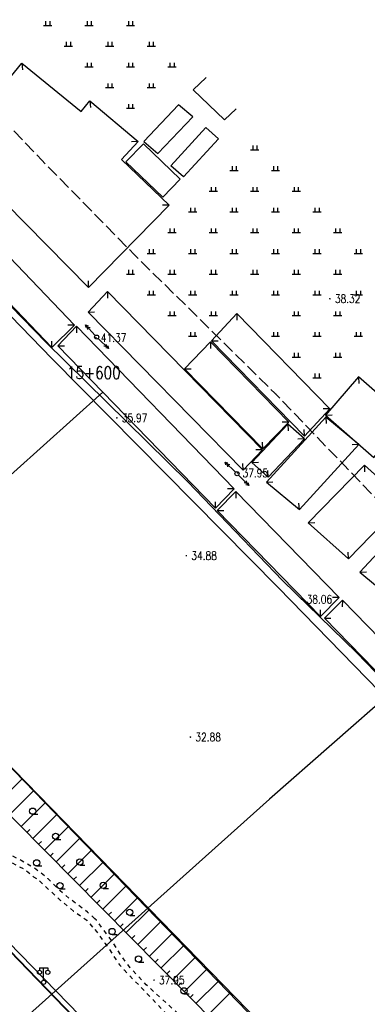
# Model space of a CAD drawing. Extents: x 39508475 to 39522402, y 3783947 to 3795549.
# Tile 273 of 323: x 39520982 to 39521066, y 3788431 to 3788669. Entities that reach past the tile are written whole.
import ezdxf
from ezdxf.enums import TextEntityAlignment as Align

# ---------------------------------------------------------------- set-up
doc = ezdxf.new("R2010")
doc.units = 0
doc.linetypes.add('X0', pattern=[4, 3, -1])
doc.linetypes.add('X6', pattern=[2, 1, -1])
doc.layers.get('0').update_dxf_attribs({"linetype": 'CONTINUOUS'})
doc.layers.add('ASSIST', color=7, linetype='CONTINUOUS', plot=False)
for name, color, linetype in [('DLSS', 4, 'CONTINUOUS'), ('DMTZ', 3, 'CONTINUOUS'), ('GCD', 1, 'CONTINUOUS'), ('GXYZ', 2, 'CONTINUOUS'), ('JCDL_JMDD_F', 231, 'CONTINUOUS'), ('JMD', 6, 'CONTINUOUS'), ('SXSS', 5, 'CONTINUOUS'), ('ZBTZ', 3, 'CONTINUOUS'), ('断面线', 2, 'CONTINUOUS')]:
    doc.layers.add(name, color=color, linetype=linetype)
doc.styles.add('HZ', font='rs', dxfattribs={"width": 0.8, "bigfont": 'hztxt'})
doc.linetypes.add('10422', pattern='A,2,[150,AAA.SHX,S=1,R=0,X=0,Y=1],2,[177,AAA.SHX,S=1,R=0,X=0,Y=0.8],1e-09', length=4)
doc.linetypes.add('X4', pattern='A,0,-1e-09,[149,symbolx.shx,S=0.15,R=0,X=0,Y=0],-1.6', length=1.6)

# ---------------------------------------------------------------- blocks, each defined once
blk = doc.blocks.new('9330003')
at = {"color": 0}
blk.add_line((0, -0.75), (1.25, -0.75), dxfattribs=at)
blk.add_circle((0, 0), 0.75, dxfattribs=at)
blk = doc.blocks.new('3521000')
at = {"color": 0}
for p, q in [((-1, 3.5), (1, 3.5)), ((0, 0.5), (0, 3.5))]:
    blk.add_line(p, q, dxfattribs=at)
at = {"color": 0, "linetype": 'Continuous', "flags": 128}
for points in [[(-1, 3.5), (-1, 2.9)], [(1, 3.5), (1, 2.9)]]:
    blk.add_lwpolyline(points, dxfattribs=at)
at = {"color": 0}
for centre in [(-1, 2.4), (1, 2.4), (0, 0)]:
    blk.add_circle(centre, 0.5, dxfattribs=at)
blk = doc.blocks.new('gc119')
for p, q in [((-1, 0), (1, 0)), ((-0.5, 1), (-0.5, 0)), ((0.5, 1), (0.5, 0))]:
    blk.add_line(p, q)
blk = doc.blocks.new('gc013a')
at = {"linetype": 'Continuous'}
blk.add_line((0.5, 0), (4, 0), dxfattribs=at)
at = {"linetype": 'Continuous', "flags": 128}
for points in [[(2.77, 0.35), (3.38, 0), (2.77, -0.35)], [(3.39, 0.35), (4, 0), (3.39, -0.35)]]:
    blk.add_lwpolyline(points, dxfattribs=at)
blk = doc.blocks.new('gc170')
at = {"linetype": 'Continuous'}
blk.add_circle((0, 0), 0.5, dxfattribs=at)
blk = doc.blocks.new('gc200')
at = {"const_width": 0.2}
blk.add_lwpolyline([(-0.1, 0, 1), (0.1, 0, 1)], format="xyb", close=True, dxfattribs=at)

msp = doc.modelspace()

# ---------------------------------------------------------------- linework, layer by layer
at = {"layer": 'ASSIST', "linetype": 'X4', "flags": 128}
msp.add_lwpolyline([(39521549.4478, 3787866.94308), (39521485.23082, 3787955.74028), (39521418.15135, 3788036.68452), (39521316.64976, 3788142.38434), (39521202.54916, 3788258.77978), (39521068.85743, 3788396.51837), (39520980.51679, 3788487.63202), (39520896.91066, 3788573.46943), (39520797.87919, 3788675.15176), (39520738.54228, 3788736.60369), (39520681.49925, 3788790.2448)], dxfattribs=at)
at = {"layer": 'DLSS', "linetype": 'Continuous', "lineweight": 40}
msp.add_lwpolyline([(39520999.9998, 3788422.95919), (39520997.97113, 3788425.05496), (39520994.92664, 3788428.25015), (39520946.6188, 3788478.24508), (39520925.55116, 3788500.00009)], dxfattribs=at)
at = {"layer": 'DLSS', "linetype": 'X6', "flags": 128}
for points in [[(39520947.89882, 3788477.58013), (39520949.44955, 3788479.31132), (39520950.4477, 3788480.4317), (39520951.46623, 3788481.0632), (39520953.29958, 3788481.4095), (39520954.80408, 3788481.59984), (39520956.31769, 3788482.05745), (39520957.72572, 3788482.69105), (39520959.09854, 3788483.78226), (39520960.56781, 3788485.24008), (39520961.79733, 3788482.99392), (39520962.73161, 3788482.0207), (39520965.22306, 3788480.42462), (39520967.61953, 3788479.17422), (39520969.0118, 3788478.47609), (39520969.31371, 3788478.12782), (39520969.83691, 3788477.33055), (39520971.82509, 3788474.88892), (39520973.24108, 3788473.09697), (39520975.2448, 3788470.58509), (39520975.46468, 3788470.08519), (39520975.55627, 3788469.31581), (39520976.10582, 3788468.03353), (39520978.3348, 3788466.29909), (39520983.32535, 3788463.74047), (39520985.2172, 3788462.07101), (39520986.33581, 3788461.46208), (39520988.71095, 3788459.1938), (39520991.69281, 3788456.41809), (39520994.89011, 3788453.81615), (39520998.05504, 3788451.59659), (39520999.9998, 3788449.35006)], [(39520999.9998, 3788451.9574), (39520998.29265, 3788453.53965), (39520994.27877, 3788456.52611), (39520991.63211, 3788458.68755), (39520988.67668, 3788461.68709), (39520985.45658, 3788464.1573), (39520982.23649, 3788466.00996), (39520979.32517, 3788467.46562), (39520977.95773, 3788468.61249), (39520977.07552, 3788470.50926), (39520974.78175, 3788474.56748), (39520972.70854, 3788477.39056), (39520970.71681, 3788479.17309), (39520973.9458, 3788481.88709)], [(39521057.0188, 3788407.78329), (39521056.43739, 3788407.27787), (39521055.94647, 3788406.87551), (39521055.50756, 3788406.54705), (39521055.07881, 3788406.25851), (39521054.59063, 3788405.94558), (39521053.92847, 3788405.52551), (39521053.01619, 3788404.95025), (39521051.79394, 3788404.18188), (39521050.54075, 3788403.43011), (39521049.51225, 3788402.91723), (39521048.63074, 3788402.6149), (39521047.80894, 3788402.48103), (39521047.04537, 3788402.4353), (39521046.38254, 3788402.46392), (39521045.76677, 3788402.57568), (39521045.14131, 3788402.77394), (39521044.52508, 3788403.01587), (39521043.94403, 3788403.29168), (39521043.34672, 3788403.62992), (39521042.6828, 3788404.05508), (39521042.0255, 3788404.53121), (39521041.45309, 3788405.06087), (39521040.91902, 3788405.69796), (39521040.37427, 3788406.48937), (39521039.80573, 3788407.33786), (39521039.18236, 3788408.18933), (39521038.44142, 3788409.1236), (39521037.5278, 3788410.21509), (39521036.19701, 3788411.77082), (39521033.88931, 3788414.44862), (39521030.30895, 3788418.59074), (39521025.24309, 3788424.44402), (39521012.4432, 3788436.01951), (39521008.52903, 3788440.1464), (39521006.44431, 3788442.93311), (39521004.08306, 3788446.74091), (39521000.38587, 3788451.59958), (39520999.9998, 3788451.9574)], [(39520999.9998, 3788449.35006), (39521000.43902, 3788448.84269), (39521002.45307, 3788446.08879), (39521005.98793, 3788440.86869), (39521007.10781, 3788439.61809), (39521016.9758, 3788429.33809), (39521024.39155, 3788422.65612), (39521036.4138, 3788409.42108), (39521038.54691, 3788406.51175), (39521040.00978, 3788404.49644), (39521040.88418, 3788403.2601), (39521041.29023, 3788402.63691), (39521041.50965, 3788402.26432), (39521041.68313, 3788401.96914), (39521041.82314, 3788401.73014), (39521041.94429, 3788401.52241), (39521042.04924, 3788401.32518), (39521042.12842, 3788401.12557), (39521042.18711, 3788400.90474), (39521042.23194, 3788400.64522), (39521042.26248, 3788400.37715), (39521042.26754, 3788400.12417), (39521042.2455, 3788399.86388), (39521042.19651, 3788399.57435), (39521042.13642, 3788399.28706), (39521042.07269, 3788399.03514), (39521041.99907, 3788398.79796), (39521041.90996, 3788398.55391), (39521041.8167, 3788398.32091), (39521041.72752, 3788398.12523), (39521041.63441, 3788397.95163), (39521041.52963, 3788397.78344), (39521041.41168, 3788397.61209), (39521041.2691, 3788397.42662), (39521041.08654, 3788397.20855), (39521040.85127, 3788396.94151), (39521040.56254, 3788396.63926), (39521040.17919, 3788396.28898), (39521039.65764, 3788395.854), (39521038.96332, 3788395.30316), (39521038.24204, 3788394.73595), (39521037.61924, 3788394.23946), (39521037.04478, 3788393.77311), (39521036.46539, 3788393.29433), (39521035.80661, 3788392.7465), (39521034.93402, 3788392.02088), (39521033.74853, 3788391.03505), (39521032.17145, 3788389.72359)]]:
    msp.add_lwpolyline(points, dxfattribs=at)
at = {"layer": 'DMTZ', "linetype": 'Continuous'}
for p, q in [((39520976.60011, 3788479.87187), (39520982.43656, 3788485.65199)), ((39520979.41479, 3788477.02976), (39520985.2211, 3788482.78003)), ((39520982.22947, 3788474.18765), (39520988.00565, 3788479.90808)), ((39520985.04415, 3788471.34554), (39520990.79019, 3788477.03613)), ((39520983.63681, 3788472.7666), (39520984.34734, 3788473.47027)), ((39520987.85883, 3788468.50344), (39520993.57474, 3788474.16418)), ((39520986.45149, 3788469.92449), (39520987.16202, 3788470.62816)), ((39520990.67351, 3788465.66133), (39520996.35928, 3788471.29223)), ((39520989.26617, 3788467.08238), (39520989.9767, 3788467.78605)), ((39520993.48819, 3788462.81922), (39520999.14383, 3788468.42028)), ((39520992.08085, 3788464.24027), (39520992.79138, 3788464.94394)), ((39520996.30287, 3788459.97711), (39521001.92837, 3788465.54832)), ((39520999.11755, 3788457.135), (39521004.71292, 3788462.67637)), ((39520994.89553, 3788461.39817), (39520995.60606, 3788462.10184)), ((39520997.71021, 3788458.55606), (39520998.42074, 3788459.25973)), ((39521001.93223, 3788454.2929), (39521007.49746, 3788459.80442)), ((39521000.52489, 3788455.71395), (39521001.23542, 3788456.41762)), ((39521004.74691, 3788451.45079), (39521010.28201, 3788456.93247)), ((39521003.33957, 3788452.87184), (39521004.0501, 3788453.57551)), ((39521007.56159, 3788448.60868), (39521013.06655, 3788454.06052)), ((39521006.15425, 3788450.02974), (39521006.86478, 3788450.73341)), ((39521010.37627, 3788445.76657), (39521015.8511, 3788451.18856)), ((39521013.19095, 3788442.92447), (39521018.63564, 3788448.31661)), ((39521008.96893, 3788447.18763), (39521009.67946, 3788447.8913)), ((39521011.78361, 3788444.34552), (39521012.49414, 3788445.04919)), ((39521016.00563, 3788440.08236), (39521021.42019, 3788445.44466)), ((39521014.59829, 3788441.50341), (39521015.30882, 3788442.20708)), ((39521018.82031, 3788437.24025), (39521024.20473, 3788442.57271)), ((39521017.41297, 3788438.6613), (39521018.1235, 3788439.36497)), ((39521021.63499, 3788434.39814), (39521026.98928, 3788439.70076)), ((39521020.22765, 3788435.8192), (39521020.93818, 3788436.52287)), ((39521024.44967, 3788431.55604), (39521029.77382, 3788436.82881)), ((39521027.26435, 3788428.71393), (39521032.55837, 3788433.95685)), ((39521023.04233, 3788432.97709), (39521023.75286, 3788433.68076))]:
    msp.add_line(p, q, dxfattribs=at)
at = {"layer": 'DMTZ', "color": 1, "linetype": 'X0', "flags": 128}
msp.add_lwpolyline([(39521100.73256, 3788520.48251), (39521084.90442, 3788536.90203, 0.008354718), (39521084.1967, 3788537.61205), (39521066.57549, 3788554.7096), (39521044.09249, 3788578.11886, 0.006983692), (39521043.50363, 3788578.71508), (39521009.45491, 3788612.23983), (39520987.2343, 3788634.9209), (39520966.25133, 3788657.03493), (39520945.30628, 3788679.19352, 0.005098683), (39520944.88149, 3788679.63385), (39520923.57928, 3788701.26893), (39520901.94204, 3788723.51771, 0.000490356), (39520901.90097, 3788723.55985), (39520880.02706, 3788745.96391), (39520865.01923, 3788762.03828, 0.005046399), (39520864.60153, 3788762.47671), (39520836.43922, 3788791.44548), (39520794.19297, 3788835.03498, 0.003325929), (39520793.91331, 3788835.31972), (39520778.04624, 3788851.26135), (39520762.30371, 3788867.60766)], format="xyb", dxfattribs=at)
at = {"layer": 'DMTZ', "linetype": '10422', "flags": 128}
msp.add_lwpolyline([(39521079.13397, 3788499.66182), (39521063.30583, 3788516.08134), (39521045.30497, 3788533.54726), (39521022.45554, 3788557.33803), (39520988.21434, 3788591.05231), (39520965.6369, 3788614.09761), (39520944.46918, 3788636.40633), (39520923.50448, 3788658.58573), (39520902.13721, 3788680.28688), (39520880.43532, 3788702.60214), (39520858.32742, 3788725.24584), (39520843.09103, 3788741.56503), (39520814.91269, 3788770.55028), (39520772.65043, 3788814.1563), (39520756.60908, 3788830.27303), (39520740.69518, 3788846.79729)], dxfattribs=at)
at = {"layer": 'DMTZ', "linetype": 'Continuous', "flags": 128}
msp.add_lwpolyline([(39520677.87565, 3788785.49935), (39520720.06874, 3788747.52851), (39520726.5188, 3788736.36188), (39520790.34036, 3788669.68692), (39520837.33894, 3788626.33244), (39520854.61578, 3788608.44736), (39520890.23807, 3788570.30133), (39520974.22308, 3788482.27206), (39521063.71174, 3788391.91138), (39521136.52845, 3788313.12938), (39521192.9243, 3788257.54786), (39521255.64507, 3788188.91187), (39521311.50407, 3788136.61728), (39521366.22653, 3788079.29295), (39521408.49247, 3788034.15056), (39521475.99845, 3787954.88341), (39521547.36618, 3787862.12084)], dxfattribs=at)
at = {"layer": 'JMD', "linetype": 'Continuous'}
for p, q in [((39520982.37516, 3788658.35472), (39520982.53402, 3788656.76263)), ((39520998.78856, 3788649.22696), (39520998.9492, 3788647.63505)), ((39521010.4738, 3788639.42945), (39521008.87694, 3788639.32927)), ((39521017.99014, 3788624.08843), (39521016.39037, 3788624.06106)), ((39520998.51119, 3788604.19803), (39520998.50819, 3788605.79802)), ((39521003.04662, 3788603.25506), (39521003.06304, 3788601.65514)), ((39520998.38291, 3788598.29949), (39520999.98282, 3788598.3159)), ((39521034.31835, 3788597.95784), (39521034.33877, 3788596.35797)), ((39520995.10945, 3788595.12251), (39520993.50964, 3788595.14693)), ((39520995.61447, 3788594.86737), (39520995.62161, 3788593.26738)), ((39520989.61035, 3788589.71537), (39520989.63477, 3788591.31519)), ((39521027.9819, 3788591.0961), (39521027.98339, 3788589.4961)), ((39521028.1912, 3788591.35094), (39521029.79107, 3788591.37136)), ((39520991.08812, 3788590.12644), (39520992.6881, 3788590.13358)), ((39521021.70594, 3788584.63226), (39521023.30594, 3788584.63375)), ((39521063.65203, 3788582.65625), (39521063.7642, 3788581.06019)), ((39521056.73089, 3788574.99482), (39521055.13102, 3788574.9744)), ((39521046.81455, 3788571.77193), (39521045.21456, 3788571.77044)), ((39521055.69093, 3788573.42519), (39521057.287, 3788573.53737)), ((39521055.78761, 3788572.98557), (39521055.89927, 3788571.38947)), ((39521046.64888, 3788571.27294), (39521046.71917, 3788569.67449)), ((39521050.60373, 3788568.38792), (39521050.58331, 3788569.98779)), ((39521040.53859, 3788565.30809), (39521040.5371, 3788566.90809)), ((39521050.63041, 3788567.74644), (39521049.03196, 3788567.67615)), ((39521040.46552, 3788565.09448), (39521038.86561, 3788565.07806)), ((39521063.75795, 3788566.38406), (39521062.16185, 3788566.2724)), ((39521037.90191, 3788562.03375), (39521039.50037, 3788562.10404)), ((39521035.80181, 3788560.1389), (39521035.78539, 3788561.73882)), ((39521041.88345, 3788558.50725), (39521041.81316, 3788560.1057)), ((39521065.0961, 3788561.33653), (39521065.14987, 3788559.73744)), ((39521041.42677, 3788557.23803), (39521043.02287, 3788557.34969)), ((39521033.68441, 3788555.69857), (39521032.08442, 3788555.69143)), ((39521034.05896, 3788555.04751), (39521034.06032, 3788553.44752)), ((39521029.15805, 3788550.95764), (39521029.15091, 3788552.55763)), ((39521029.5733, 3788550.42663), (39521031.17329, 3788550.42799)), ((39521049.3971, 3788550.63652), (39521049.28544, 3788552.23262)), ((39521051.52363, 3788547.45679), (39521053.12272, 3788547.51056)), ((39521061.22952, 3788538.78195), (39521061.17574, 3788540.38104)), ((39521064.00415, 3788535.56562), (39521065.60084, 3788535.66844)), ((39521058.97293, 3788529.46976), (39521057.37293, 3788529.4684)), ((39521059.76995, 3788528.81669), (39521059.75998, 3788527.21672)), ((39521054.48726, 3788524.84887), (39521054.4859, 3788526.44887)), ((39521055.42931, 3788524.47865), (39521057.02928, 3788524.46868))]:
    msp.add_line(p, q, dxfattribs=at)
at = {"layer": 'JMD', "linetype": 'Continuous', "flags": 128}
for points in [[(39520925.19203, 3788657.04507), (39520989.61035, 3788589.71537), (39520995.10945, 3788595.12251), (39520930.69113, 3788662.4522)], [(39520953.37146, 3788649.94656), (39520964.27488, 3788661.11244), (39520976.28632, 3788650.94668), (39520982.37516, 3788658.35472), (39520996.73688, 3788646.64738), (39520998.78856, 3788649.22696), (39521010.4738, 3788639.42945), (39521006.45098, 3788635.09164), (39521017.99014, 3788624.08843), (39520998.51119, 3788604.19803)], [(39521015.2425, 3788636.52668), (39521023.64366, 3788645.40452), (39521020.2269, 3788648.30653), (39521011.82574, 3788639.42869)], [(39521018.35751, 3788633.56024), (39521026.80336, 3788642.78619), (39521029.91011, 3788640.10535), (39521021.46426, 3788630.8794)], [(39521007.50026, 3788634.56087), (39521016.40183, 3788626.00517), (39521020.66096, 3788630.34687), (39521011.75939, 3788638.90256)], [(39520998.38291, 3788598.29949), (39521035.80181, 3788560.1389), (39521040.46552, 3788565.09448), (39521003.04662, 3788603.25506)], [(39521028.1912, 3788591.35094), (39521050.60373, 3788568.38792), (39521056.73089, 3788574.99482), (39521034.31835, 3788597.95784)], [(39520991.08812, 3788590.12644), (39521029.15805, 3788550.95764), (39521033.68441, 3788555.69857), (39520995.61447, 3788594.86737)], [(39521021.70594, 3788584.63226), (39521040.53859, 3788565.30809), (39521046.81455, 3788571.77193), (39521027.9819, 3788591.0961)], [(39521055.69093, 3788573.42519), (39521067.34667, 3788563.22707), (39521075.30776, 3788572.45813), (39521063.65203, 3788582.65625)], [(39521049.3971, 3788550.63652), (39521063.75795, 3788566.38406), (39521055.78761, 3788572.98557), (39521041.42677, 3788557.23803)], [(39521041.88345, 3788558.50725), (39521050.63041, 3788567.74644), (39521046.64888, 3788571.27294), (39521037.90191, 3788562.03375)], [(39521072.07176, 3788528.86735), (39521102.68169, 3788561.7737), (39521094.61407, 3788568.47198), (39521064.00415, 3788535.56562)], [(39521061.22952, 3788538.78195), (39521074.80199, 3788552.66169), (39521065.0961, 3788561.33653), (39521051.52363, 3788547.45679)], [(39521029.5733, 3788550.42663), (39521054.48726, 3788524.84887), (39521058.97293, 3788529.46976), (39521034.05896, 3788555.04751)], [(39521055.42931, 3788524.47865), (39521079.58715, 3788499.7258), (39521083.92779, 3788504.06384), (39521059.76995, 3788528.81669)]]:
    msp.add_lwpolyline(points, close=True, dxfattribs=at)
msp.add_lwpolyline([(39521026.90091, 3788654.84931), (39521023.75892, 3788651.91399), (39521031.3209, 3788644.651), (39521034.17806, 3788647.32021)], dxfattribs=at)
at = {"layer": 'SXSS', "linetype": 'Continuous', "flags": 128}
for points in [[(39520738.85921, 3788844.98438), (39520758.69358, 3788826.44088), (39520789.17943, 3788794.27876), (39520884.76863, 3788695.25965), (39520989.75752, 3788586.99795), (39521044.261, 3788531.839), (39521123.742, 3788450.314), (39521197.116, 3788375.69), (39521245.70004, 3788325.54973), (39521262.59546, 3788308.16564), (39521281.684, 3788289.621), (39521325.713, 3788244.497), (39521391.481, 3788177.64), (39521504.382, 3788061.169), (39521564.54, 3787984.991), (39521584.251, 3787956.945), (39521623.048, 3787903.969), (39521656.927, 3787857.512), (39521675.33859, 3787832.60197), (39521692.68081, 3787810.39955)], [(39521641.88913, 3787760.50927), (39521597.24579, 3787804.62483), (39521549.70969, 3787867.1559), (39521484.86781, 3787955.21569), (39521418.42711, 3788036.56955), (39521349.81874, 3788107.55738), (39521316.47686, 3788142.16152), (39521255.3637, 3788206.05306), (39521203.09908, 3788258.31587), (39521069.47913, 3788396.50558), (39520980.52946, 3788487.82035), (39520897.06155, 3788573.71043), (39520797.87039, 3788675.44174), (39520738.41074, 3788737.00611), (39520681.3545, 3788790.38974)], [(39521620.80243, 3787739.17031), (39521574.64848, 3787784.77863), (39521525.68826, 3787849.18304), (39521461.15631, 3787936.82193), (39521395.98431, 3788016.62233), (39521328.23112, 3788086.72531), (39521294.83534, 3788121.3854), (39521233.91496, 3788185.07539), (39521181.70775, 3788237.28079), (39521047.95082, 3788375.61216), (39520959.02742, 3788466.89997), (39520875.5645, 3788552.78491), (39520776.341, 3788654.54938), (39520717.3596, 3788715.61857), (39520660.85806, 3788768.48321)]]:
    msp.add_lwpolyline(points, dxfattribs=at)
at = {"layer": '断面线', "linetype": 'Continuous', "flags": 128}
for points in [[(39521001.96245, 3788578.93822), (39520973.22918, 3788553.25713), (39520896.81721, 3788483.41858)], [(39521072.30339, 3788507.18896), (39521042.17712, 3788480.81988), (39520961.83605, 3788408.90562)]]:
    msp.add_lwpolyline(points, dxfattribs=at)

# ---------------------------------------------------------------- block references
at = {"layer": 'GCD', "linetype": 'Continuous'}
ref = msp.add_blockref('gc200', (39521056.7665, 3788601.51, 38.32), dxfattribs=at)
ref.add_attrib('height', '38.32', dxfattribs={"linetype": 'Continuous', "height": 2, "style": 'HZ', "width": 0.8}).set_placement((39521057.9665, 3788601.51, 38.32), align=Align.MIDDLE_LEFT)
ref = msp.add_blockref('gc200', (39521000.283, 3788592.12, 41.366), dxfattribs=at)
ref.add_attrib('height', '41.37', dxfattribs={"linetype": 'Continuous', "height": 2, "style": 'HZ', "width": 0.8}).set_placement((39521001.483, 3788592.12, 41.366), align=Align.MIDDLE_LEFT)
ref = msp.add_blockref('gc200', (39521005.3433, 3788572.767, 35.969), dxfattribs=at)
ref.add_attrib('height', '35.97', dxfattribs={"linetype": 'Continuous', "height": 2, "style": 'HZ', "width": 0.8}).set_placement((39521006.5433, 3788572.767, 35.969), align=Align.MIDDLE_LEFT)
ref = msp.add_blockref('gc200', (39521034.476, 3788559.48, 37.949), dxfattribs=at)
ref.add_attrib('height', '37.95', dxfattribs={"linetype": 'Continuous', "height": 2, "style": 'HZ', "width": 0.8}).set_placement((39521035.676, 3788559.48, 37.949), align=Align.MIDDLE_LEFT)
ref = msp.add_blockref('gc200', (39521022.1121, 3788539.535, 34.878), dxfattribs=at)
ref.add_attrib('height', '34.88', dxfattribs={"linetype": 'Continuous', "height": 2, "style": 'HZ', "width": 0.8}).set_placement((39521023.3121, 3788539.535, 34.878), align=Align.MIDDLE_LEFT)
ref = msp.add_blockref('gc200', (39521049.943, 3788529.026, 38.063), dxfattribs=at)
ref.add_attrib('height', '38.06', dxfattribs={"linetype": 'Continuous', "height": 2, "style": 'HZ', "width": 0.8}).set_placement((39521051.143, 3788529.026, 38.063), align=Align.MIDDLE_LEFT)
ref = msp.add_blockref('gc200', (39521023.092, 3788495.774, 32.876), dxfattribs=at)
ref.add_attrib('height', '32.88', dxfattribs={"linetype": 'Continuous', "height": 2, "style": 'HZ', "width": 0.8}).set_placement((39521024.292, 3788495.774, 32.876), align=Align.MIDDLE_LEFT)
ref = msp.add_blockref('gc200', (39521014.3068, 3788437.145, 37.95), dxfattribs=at)
ref.add_attrib('height', '37.95', dxfattribs={"linetype": 'Continuous', "height": 2, "style": 'HZ', "width": 0.8}).set_placement((39521015.5068, 3788437.145, 37.95), align=Align.MIDDLE_LEFT)
at = {"layer": 'GXYZ', "linetype": 'Continuous'}
for p, rotation in [((39521000.46751, 3788592.26314), 132.1047147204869), ((39521000.46751, 3788592.26314), 315.8088628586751), ((39521034.35251, 3788559.32161), 135.8088628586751), ((39521034.35251, 3788559.32161), 314.6145889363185)]:
    msp.add_blockref('gc013a', p, dxfattribs=dict(at, rotation=rotation))
for p in [(39521000.46751, 3788592.26314), (39521034.35251, 3788559.32161)]:
    msp.add_blockref('gc170', p, dxfattribs=at)
at = {"layer": 'JCDL_JMDD_F'}
msp.add_blockref('3521000', (39520987.6688, 3788436.62508), dxfattribs=at)
at = {"layer": 'ZBTZ', "linetype": 'Continuous'}
for p in [(39520988.63691, 3788667.45344), (39520998.63691, 3788667.45344), (39521008.63691, 3788667.45344), (39520993.63691, 3788662.45344), (39521003.63691, 3788662.45344), (39521013.63691, 3788662.45344), (39520998.63691, 3788657.45344), (39521008.63691, 3788657.45344), (39521018.63691, 3788657.45344), (39521003.63691, 3788652.45344), (39521013.63691, 3788652.45344), (39521008.63691, 3788647.45344), (39521038.63691, 3788637.45344), (39521033.63691, 3788632.45344), (39521043.63691, 3788632.45344), (39521028.63691, 3788627.45344), (39521038.63691, 3788627.45344), (39521048.63691, 3788627.45344), (39521023.63691, 3788622.45344), (39521033.63691, 3788622.45344), (39521043.63691, 3788622.45344), (39521053.63691, 3788622.45344), (39521018.63691, 3788617.45344), (39521028.63691, 3788617.45344), (39521038.63691, 3788617.45344), (39521048.63691, 3788617.45344), (39521058.63691, 3788617.45344), (39521013.63691, 3788612.45344), (39521023.63691, 3788612.45344), (39521033.63691, 3788612.45344), (39521043.63691, 3788612.45344), (39521053.63691, 3788612.45344), (39521063.63691, 3788612.45344), (39521008.63691, 3788607.45344), (39521018.63691, 3788607.45344), (39521028.63691, 3788607.45344), (39521038.63691, 3788607.45344), (39521048.63691, 3788607.45344), (39521058.63691, 3788607.45344), (39521013.63691, 3788602.45344), (39521023.63691, 3788602.45344), (39521033.63691, 3788602.45344), (39521043.63691, 3788602.45344), (39521053.63691, 3788602.45344), (39521063.63691, 3788602.45344), (39521018.63691, 3788597.45344), (39521028.63691, 3788597.45344), (39521048.63691, 3788597.45344), (39521058.63691, 3788597.45344), (39521023.63691, 3788592.45344), (39521043.63691, 3788592.45344), (39521053.63691, 3788592.45344), (39521063.63691, 3788592.45344), (39521048.63691, 3788587.45344), (39521058.63691, 3788587.45344), (39521053.63691, 3788582.45344)]:
    msp.add_blockref('gc119', p, dxfattribs=at)
at = {"layer": 'ZBTZ'}
for p in [(39520985.00296, 3788477.9138), (39520990.54135, 3788471.84289), (39520985.96152, 3788465.45244), (39520996.39925, 3788465.66546), (39520991.60641, 3788459.91406), (39521002.04415, 3788460.02056), (39521008.43458, 3788453.52361), (39521004.1989, 3788448.88636), (39521010.56747, 3788442.25746), (39521021.52355, 3788434.56661)]:
    msp.add_blockref('9330003', p, dxfattribs=at)

# ---------------------------------------------------------------- texts
at = {"layer": '断面线', "linetype": 'Continuous', "style": 'HZ', "width": 0.8}
msp.add_text('15+600', height=3, dxfattribs=at).set_placement((39521006.25822, 3788583.66275), align=Align.MIDDLE_RIGHT)

doc.saveas('drawing.dxf')
